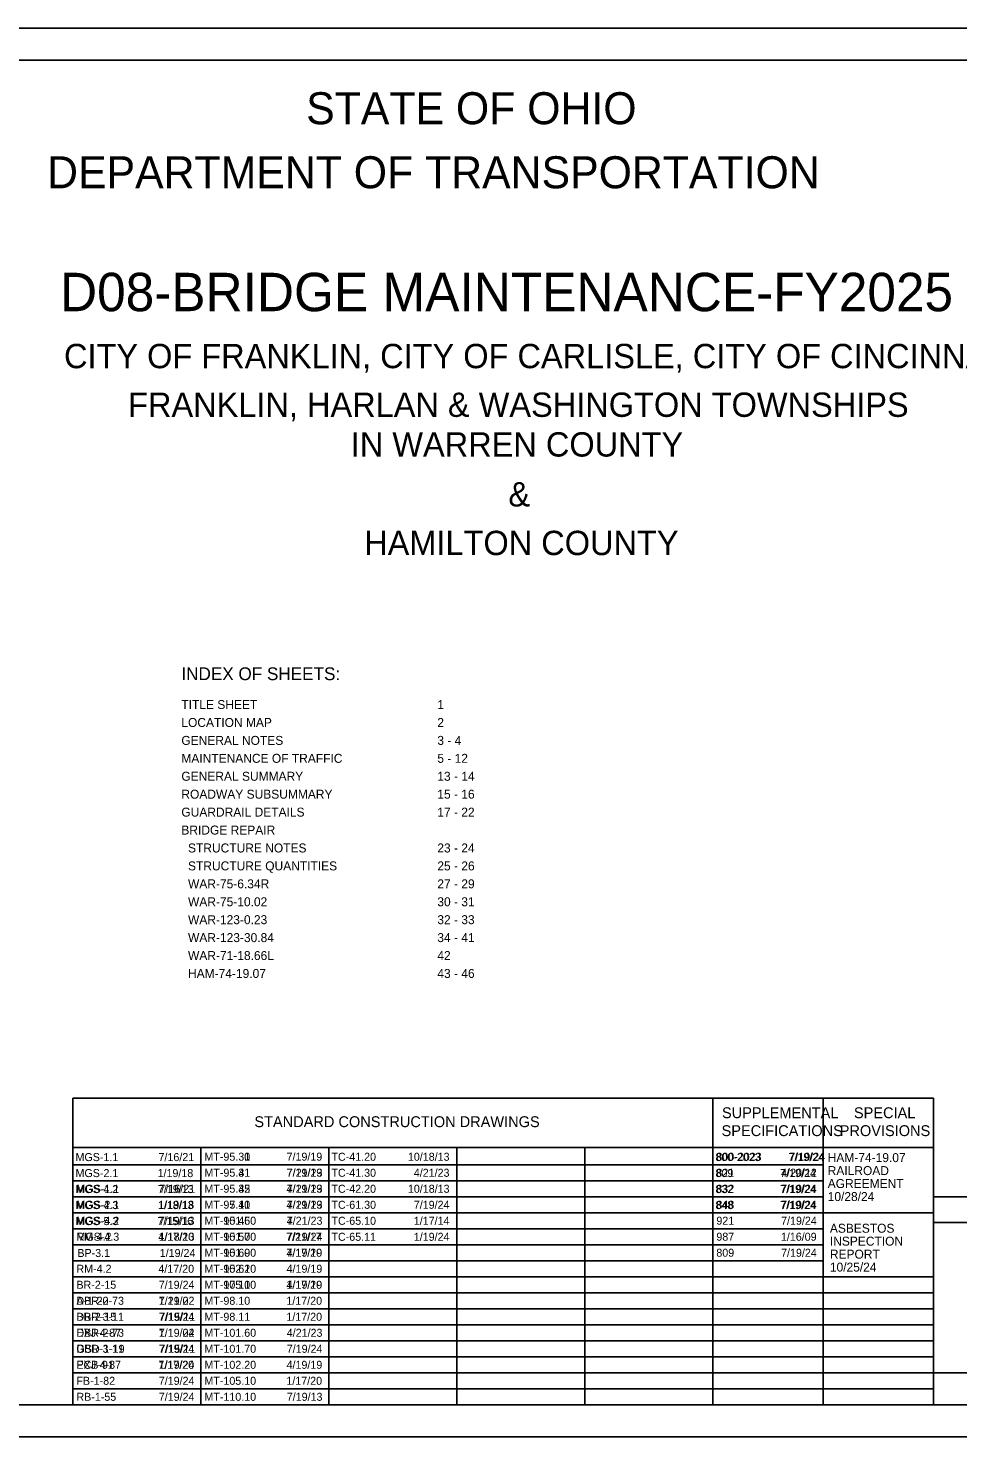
# Model space of a CAD drawing. Extents: x -8.2 to 38.5, y -0.1 to 21.9.
# Drawn here: x 9.51 to 24.04, y -0.14 to 21.86 of the extents above; entities that cross this region are included whole.
import ezdxf

# ---------------------------------------------------------------- set-up
doc = ezdxf.new("R2010")
doc.units = 0
for name, color, linetype in [('Default', 7, 'Continuous'), ('GM_X_Adjacent_County', 7, 'Continuous'), ('GM_X_County', 7, 'Continuous'), ('GM_X_Section', 7, 'Continuous'), ('GM_X_Township', 7, 'Continuous')]:
    doc.layers.add(name, color=color, linetype=linetype)

msp = doc.modelspace()

# ---------------------------------------------------------------- linework, layer by layer
at = {"layer": 'GM_X_County'}
msp.add_lwpolyline([(1.563, 21.364), (33.563, 21.364), (33.563, 0.364), (1.563, 0.364)], close=True, dxfattribs=at)
at = {"layer": 'GM_X_Section'}
msp.add_lwpolyline([(0.063, -0.136), (34.063, -0.136), (34.063, 21.864), (0.063, 21.864)], close=True, dxfattribs=at)
at = {"layer": 'GM_X_Township'}
for p, q in [((10.213, 5.156), (23.663, 5.156)), ((10.213, 0.364), (10.213, 5.156)), ((20.213, 0.364), (20.213, 5.156)), ((21.938, 0.364), (21.938, 5.156)), ((23.663, 0.364), (23.663, 5.156)), ((10.213, 4.385), (23.663, 4.385)), ((12.213, 0.364), (12.213, 4.385)), ((14.213, 0.364), (14.213, 4.385)), ((16.213, 0.364), (16.213, 4.385)), ((18.213, 0.364), (18.213, 4.385)), ((10.213, 4.114), (21.938, 4.114)), ((10.213, 3.864), (21.938, 3.864)), ((10.213, 3.614), (21.938, 3.614)), ((23.663, 0.364), (23.663, 3.614)), ((23.663, 3.614), (26.463, 3.614)), ((10.213, 3.364), (23.663, 3.364)), ((21.938, 3.364), (23.663, 3.364)), ((10.213, 3.114), (21.938, 3.114)), ((23.663, 3.214), (26.463, 3.214)), ((10.213, 2.864), (21.938, 2.864)), ((10.213, 2.614), (21.938, 2.614)), ((10.213, 2.364), (23.663, 2.364)), ((10.213, 2.114), (23.663, 2.114)), ((10.213, 1.864), (23.663, 1.864)), ((10.213, 1.614), (23.663, 1.614)), ((10.213, 1.364), (23.663, 1.364)), ((10.213, 1.114), (23.663, 1.114)), ((10.213, 0.864), (23.663, 0.864)), ((10.213, 0.614), (23.663, 0.614)), ((23.663, 0.364), (26.463, 0.364))]:
    msp.add_line(p, q, dxfattribs=at)
msp.add_lwpolyline([(23.663, 0.364), (23.663, 0.864), (26.463, 0.864), (26.463, 0.364)], close=True, dxfattribs=at)

# ---------------------------------------------------------------- texts
at = {"layer": 'Default'}
for s, p in [('MT-95.31', (12.268, 4.177)), ('7/19/19', (13.552, 4.177)), ('800-2023', (20.268, 4.177)), ('7/19/24', (21.409, 4.177)), ('MT-95.41', (12.268, 3.927)), ('7/21/23', (13.555, 3.927)), ('821', (20.268, 3.927)), ('4/20/12', (21.28, 3.927)), ('MGS-1.1', (10.268, 3.677)), ('7/16/21', (11.565, 3.677)), ('MT-95.45', (12.268, 3.677)), ('7/21/23', (13.555, 3.677)), ('832', (20.268, 3.677)), ('7/19/24', (21.28, 3.677)), ('MGS-2.1', (10.268, 3.427)), ('1/19/18', (11.55, 3.427)), ('MT-97.10', (12.268, 3.427)), ('4/19/19', (13.552, 3.427)), ('848', (20.268, 3.427)), ('7/19/24', (21.28, 3.427)), ('MGS-4.2', (10.268, 3.177)), ('7/19/13', (11.555, 3.177)), ('MT-101.60', (12.268, 3.177)), ('4/21/23', (13.555, 3.177)), ('921', (20.268, 3.177)), ('7/19/24', (21.28, 3.177)), ('MGS-4.3', (10.268, 2.927)), ('1/18/13', (11.555, 2.927)), ('MT-101.70', (12.268, 2.927)), ('7/19/24', (13.555, 2.927)), ('987', (20.268, 2.927)), ('1/16/09', (21.277, 2.927)), ('MT-101.90', (12.268, 2.677)), ('7/17/20', (13.549, 2.677)), ('809', (20.268, 2.677)), ('7/19/24', (21.28, 2.677)), ('RM-4.2', (10.268, 2.427)), ('4/17/20', (11.549, 2.427)), ('MT-102.20', (12.268, 2.427)), ('4/19/19', (13.552, 2.427)), ('MT-105.10', (12.268, 2.177)), ('1/17/20', (13.549, 2.177)), ('A-1-20', (10.268, 1.927)), ('1/21/22', (11.555, 1.927)), ('BR-2-15', (10.268, 1.677)), ('7/19/24', (11.555, 1.677)), ('DBR-2-73', (10.268, 1.427)), ('7/19/02', (11.555, 1.427)), ('DBR-3-11', (10.268, 1.177)), ('7/15/11', (11.565, 1.177)), ('EXJ-4-87', (10.268, 0.927)), ('1/19/24', (11.555, 0.927))]:
    msp.add_text(s, height=0.125, dxfattribs=at).set_placement(p)
at = {"layer": 'GM_X_Adjacent_County'}
for s, height, p in [('STATE OF OHIO', 0.5, (13.858, 20.364)), ('DEPARTMENT OF TRANSPORTATION', 0.5, (9.81, 19.364)), (' D08-BRIDGE MAINTENANCE-FY2025', 0.6, (9.789, 17.444)), ('CITY OF FRANKLIN, CITY OF CARLISLE, CITY OF CINCINNATI', 0.38, (10.074, 16.554)), ('FRANKLIN, HARLAN & WASHINGTON TOWNSHIPS', 0.38, (11.076, 15.794)), ('  IN WARREN COUNTY  ', 0.38, (14.273, 15.174)), ('&', 0.38, (17.018, 14.395)), ('HAMILTON COUNTY', 0.38, (14.765, 13.635)), ('INDEX OF SHEETS:', 0.2, (11.908, 11.682)), ('TITLE SHEET                         ', 0.14, (11.908, 11.231)), ('1', 0.14, (15.908, 11.231)), ('LOCATION MAP                        ', 0.14, (11.908, 10.951)), ('2', 0.14, (15.908, 10.951)), ('GENERAL NOTES                       ', 0.14, (11.908, 10.671)), ('3 - 4', 0.14, (15.908, 10.671)), ('MAINTENANCE OF TRAFFIC              ', 0.14, (11.908, 10.391)), ('5 - 12', 0.14, (15.908, 10.391)), ('GENERAL SUMMARY                     ', 0.14, (11.908, 10.111)), ('13 - 14', 0.14, (15.908, 10.111)), ('ROADWAY SUBSUMMARY                  ', 0.14, (11.908, 9.831)), ('15 - 16', 0.14, (15.908, 9.831)), ('GUARDRAIL DETAILS                   ', 0.14, (11.908, 9.551)), ('17 - 22', 0.14, (15.908, 9.551)), ('BRIDGE REPAIR                       ', 0.14, (11.908, 9.271)), ('  STRUCTURE NOTES                   ', 0.14, (11.908, 8.991)), ('23 - 24', 0.14, (15.908, 8.991)), ('  STRUCTURE QUANTITIES              ', 0.14, (11.908, 8.711)), ('25 - 26', 0.14, (15.908, 8.711)), ('  WAR-75-6.34R                      ', 0.14, (11.908, 8.431)), ('27 - 29', 0.14, (15.908, 8.431)), ('  WAR-75-10.02                      ', 0.14, (11.908, 8.151)), ('30 - 31', 0.14, (15.908, 8.151)), ('  WAR-123-0.23                      ', 0.14, (11.908, 7.871)), ('32 - 33', 0.14, (15.908, 7.871)), ('  WAR-123-30.84                     ', 0.14, (11.908, 7.591)), ('34 - 41', 0.14, (15.908, 7.591)), ('  WAR-71-18.66L                     ', 0.14, (11.908, 7.311)), ('42', 0.14, (15.908, 7.311)), ('  HAM-74-19.07                      ', 0.14, (11.908, 7.031)), ('43 - 46', 0.14, (15.908, 7.031)), ('STANDARD CONSTRUCTION DRAWINGS', 0.17, (13.049, 4.701)), ('SUPPLEMENTAL', 0.17, (20.356, 4.841)), ('SPECIAL', 0.17, (22.418, 4.841)), ('SPECIFICATIONS', 0.17, (20.35, 4.561)), ('PROVISIONS', 0.17, (22.196, 4.561)), ('MGS-1.1', 0.125, (10.254, 4.171)), ('7/16/21', 0.125, (11.551, 4.171)), ('MT-95.30', 0.125, (12.268, 4.177)), ('7/19/19', 0.125, (13.552, 4.177)), ('TC-41.20', 0.125, (14.253, 4.176)), ('10/18/13', 0.125, (15.448, 4.176)), ('800-2023', 0.125, (20.254, 4.171)), ('7/19/24', 0.125, (21.395, 4.171)), ('HAM-74-19.07', 0.14, (22.008, 4.155)), ('MGS-2.1', 0.125, (10.254, 3.921)), ('1/19/18', 0.125, (11.536, 3.921)), ('MT-95.31', 0.125, (12.268, 3.927)), ('7/19/19', 0.125, (13.552, 3.927)), ('TC-41.30', 0.125, (14.253, 3.926)), ('4/21/23', 0.125, (15.54, 3.926)), ('809', 0.125, (20.254, 3.921)), ('7/19/24', 0.125, (21.266, 3.921)), ('RAILROAD', 0.14, (22.008, 3.952)), ('MGS-4.2', 0.125, (10.254, 3.671)), ('7/19/13', 0.125, (11.541, 3.671)), ('MT-95.32', 0.125, (12.268, 3.677)), ('4/19/19', 0.125, (13.552, 3.677)), ('TC-42.20', 0.125, (14.253, 3.676)), ('10/18/13', 0.125, (15.448, 3.676)), ('832', 0.125, (20.254, 3.671)), ('7/19/24', 0.125, (21.266, 3.671)), ('AGREEMENT', 0.14, (22.008, 3.75)), ('MGS-4.3', 0.125, (10.254, 3.421)), ('1/18/13', 0.125, (11.541, 3.421)), ('MT-95.41', 0.125, (12.268, 3.427)), ('7/21/23', 0.125, (13.555, 3.427)), ('TC-61.30', 0.125, (14.253, 3.426)), ('7/19/24', 0.125, (15.54, 3.426)), ('848', 0.125, (20.254, 3.421)), ('7/19/24', 0.125, (21.266, 3.421)), ('10/28/24', 0.14, (22.008, 3.547)), ('7/15/16', 0.125, (11.534, 3.171)), ('MT-95.45', 0.125, (12.268, 3.177)), ('7/21/23', 0.125, (13.555, 3.177)), ('TC-65.10', 0.125, (14.253, 3.176)), ('1/17/14', 0.125, (15.54, 3.176)), ('MGS-5.3', 0.125, (10.254, 3.171)), ('ASBESTOS', 0.14, (22.042, 3.052)), ('RM-4.2', 0.125, (10.268, 2.927)), ('4/17/20', 0.125, (11.549, 2.927)), ('MT-95.50', 0.125, (12.268, 2.927)), ('7/21/17', 0.125, (13.544, 2.927)), ('TC-65.11', 0.125, (14.253, 2.926)), ('1/19/24', 0.125, (15.54, 2.926)), ('INSPECTION', 0.14, (22.042, 2.85)), ('BP-3.1', 0.125, (10.283, 2.673)), ('1/19/24', 0.125, (11.57, 2.673)), ('MT-95.60', 0.125, (12.268, 2.677)), ('4/19/19', 0.125, (13.552, 2.677)), ('REPORT', 0.14, (22.042, 2.647)), ('MT-95.61', 0.125, (12.268, 2.427)), ('4/19/19', 0.125, (13.552, 2.427)), ('10/25/24', 0.14, (22.042, 2.445)), ('BR-2-15', 0.125, (10.268, 2.177)), ('7/19/24', 0.125, (11.555, 2.177)), ('MT-97.10', 0.125, (12.268, 2.177)), ('4/19/19', 0.125, (13.552, 2.177)), ('DBR-2-73', 0.125, (10.268, 1.927)), ('7/19/02', 0.125, (11.555, 1.927)), ('MT-98.10', 0.125, (12.268, 1.927)), ('1/17/20', 0.125, (13.549, 1.927)), ('DBR-3-11', 0.125, (10.268, 1.677)), ('7/15/11', 0.125, (11.565, 1.677)), ('MT-98.11', 0.125, (12.268, 1.677)), ('1/17/20', 0.125, (13.549, 1.677)), ('EXJ-4-87', 0.125, (10.268, 1.427)), ('1/19/24', 0.125, (11.555, 1.427)), ('MT-101.60', 0.125, (12.268, 1.427)), ('4/21/23', 0.125, (13.555, 1.427)), ('GSD-1-19', 0.125, (10.268, 1.177)), ('7/19/24', 0.125, (11.555, 1.177)), ('MT-101.70', 0.125, (12.268, 1.177)), ('7/19/24', 0.125, (13.555, 1.177)), ('PCB-91', 0.125, (10.268, 0.927)), ('7/17/20', 0.125, (11.549, 0.927)), ('MT-102.20', 0.125, (12.268, 0.927)), ('4/19/19', 0.125, (13.552, 0.927)), ('FB-1-82', 0.125, (10.268, 0.677)), ('7/19/24', 0.125, (11.555, 0.677)), ('MT-105.10', 0.125, (12.268, 0.677)), ('1/17/20', 0.125, (13.549, 0.677)), ('RB-1-55', 0.125, (10.268, 0.427)), ('7/19/24', 0.125, (11.555, 0.427)), ('MT-110.10', 0.125, (12.268, 0.427)), ('7/19/13', 0.125, (13.555, 0.427))]:
    msp.add_text(s, height=height, dxfattribs=at).set_placement(p)

doc.saveas('drawing.dxf')
